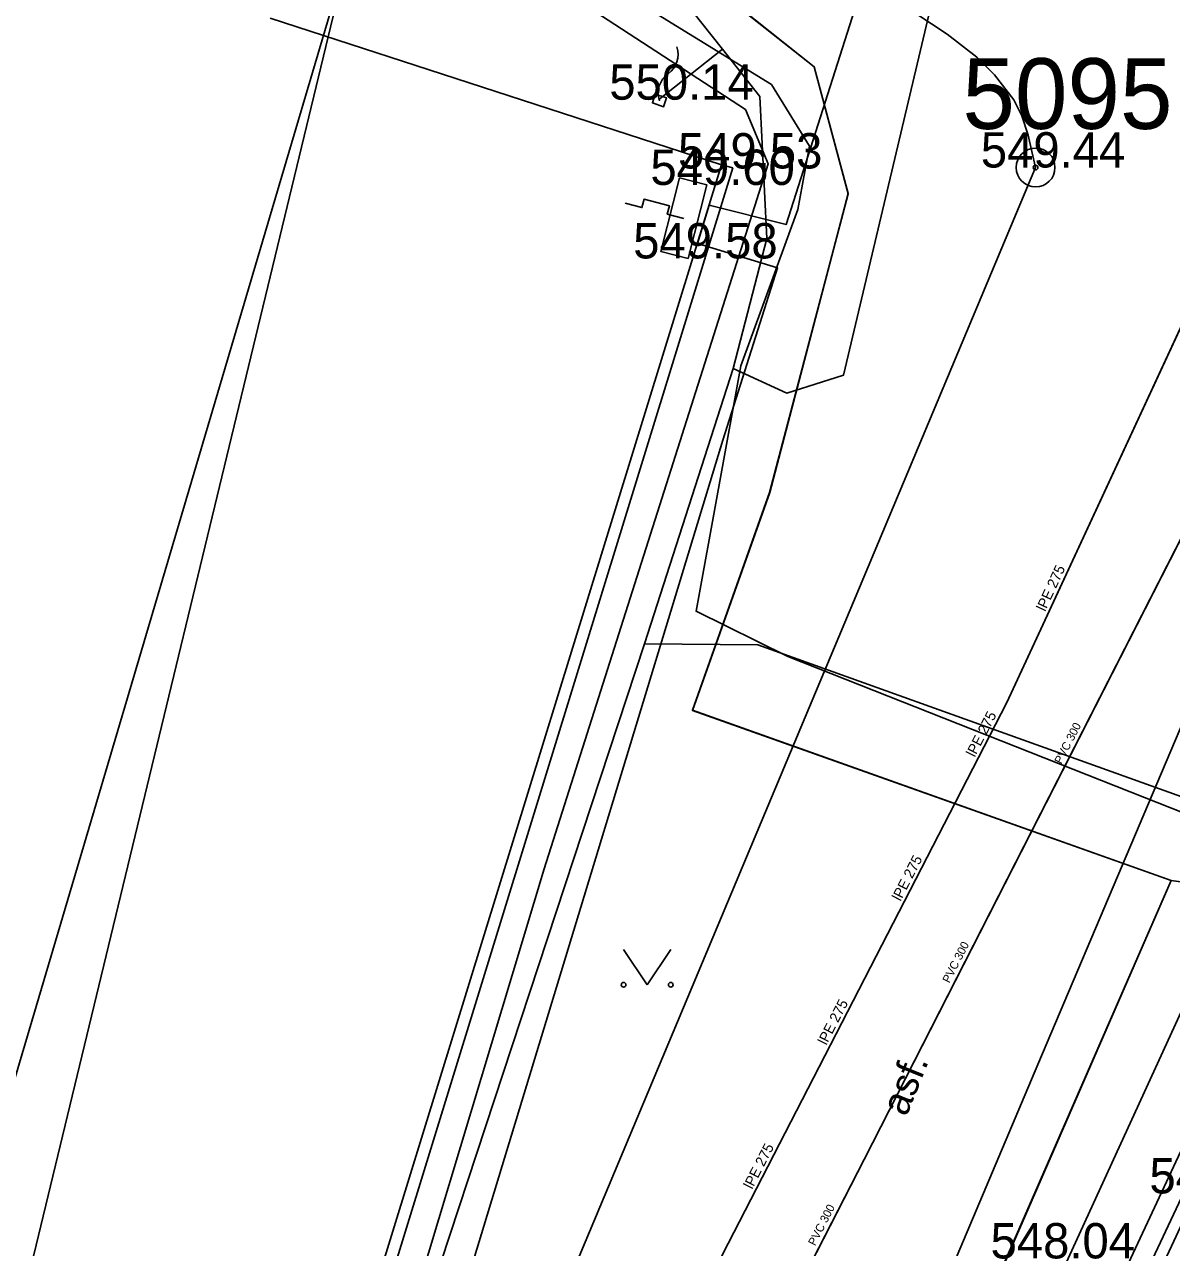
# Model space of a CAD drawing. Extents: x -669393 to -668650, y -1126925 to -1126294.
# Drawn here: x -668945.96 to -668921.59, y -1126531.92 to -1126505.95 of the extents above; entities that cross this region are included whole.
import ezdxf

# ---------------------------------------------------------------- set-up
doc = ezdxf.new("R2010")
doc.units = 0
for name, color, linetype in [('G_Bod_tecka', 7, 'Continuous'), ('G_Bod_vyska', 7, 'Continuous'), ('G_Bodove_pole', 7, 'Continuous'), ('G_Plochy_zpevnene', 7, 'Continuous'), ('G_Ploty', 7, 'Continuous'), ('G_Popisy_povrchu', 7, 'Continuous'), ('G_Site-Rozvadece', 7, 'Continuous'), ('G_Z_ELsilove_nadz_kotovane', 7, 'Continuous'), ('G_Z_ELsilove_podz_kotovane', 7, 'Continuous'), ('G_Z_KANAL_podz_kotovane', 7, 'Continuous'), ('G_Z_PLYNY_podz_geodeticky', 7, 'Continuous'), ('G_Z_PLYNY_podz_priblizne', 7, 'Continuous'), ('G_Z_SPOJE_podz_geodeticky', 7, 'Continuous'), ('G_Z_SPOJE_podz_kotovane', 7, 'Continuous'), ('G_Z_SPOJE_podz_priblizne', 7, 'Continuous'), ('G_Z_SPOJE_podz_zahozene', 7, 'Continuous'), ('G_Z_VODA_podz_kotovane', 7, 'Continuous'), ('G_Zelen-Znacky', 7, 'Continuous'), ('Vrstva 11', 7, 'Continuous'), ('Vrstva 12', 7, 'Continuous'), ('Vrstva 26', 7, 'Continuous'), ('Vrstva 3', 7, 'Continuous'), ('Vrstva 4', 7, 'Continuous'), ('Vrstva 5', 7, 'Continuous')]:
    doc.layers.add(name, color=color, linetype=linetype)

msp = doc.modelspace()

# ---------------------------------------------------------------- linework, layer by layer
at = {"layer": 'G_Bod_tecka'}
for p, q in [((-668932.49, -1126507.55), (-668932.49, -1126507.55)), ((-668930.91, -1126509.01), (-668930.91, -1126509.01)), ((-668924.48, -1126508.99), (-668924.48, -1126508.99)), ((-668931.46, -1126509.36), (-668931.46, -1126509.36)), ((-668931.86, -1126510.92), (-668931.86, -1126510.92))]:
    msp.add_line(p, q, dxfattribs=at)
at = {"layer": 'G_Bodove_pole'}
for radius in [0.412, 0.05]:
    msp.add_circle((-668924.48, -1126508.99), radius, dxfattribs=at)
at = {"layer": 'G_Plochy_zpevnene'}
for points in [[(-668924.48, -1126508.99), (-668924.56, -1126508.65), (-668924.64, -1126508.3), (-668924.77, -1126507.89), (-668924.94, -1126507.55), (-668925.35, -1126507.02), (-668925.73, -1126506.65), (-668926.36, -1126506.16), (-668927.02, -1126505.72), (-668928.39, -1126504.9), (-668929.42, -1126504.34), (-668931, -1126503.58), (-668932.63, -1126502.94)], [(-668941.34, -1126549.2), (-668924.48, -1126508.99)]]:
    msp.add_lwpolyline(points, dxfattribs=at)
at = {"layer": 'G_Ploty'}
for p, q in [((-668940.74, -1126505.82), (-668931.15, -1126508.93)), ((-668931.15, -1126508.93), (-668943.5, -1126548.98)), ((-668943.28, -1126549.15), (-668930.91, -1126509)), ((-668931.15, -1126508.93), (-668930.91, -1126509)), ((-668915.16, -1126517.6), (-668922.27, -1126532.74)), ((-668933.67, -1126557.62), (-668921.06, -1126530.75))]:
    msp.add_line(p, q, dxfattribs=at)
at = {"layer": 'G_Site-Rozvadece'}
for points in [[(-668932.56, -1126507.43), (-668932.62, -1126507.62), (-668932.38, -1126507.7), (-668932.32, -1126507.51)], [(-668932.04, -1126509.21), (-668932.44, -1126510.77), (-668931.86, -1126510.92), (-668931.46, -1126509.36)]]:
    msp.add_lwpolyline(points, close=True, dxfattribs=at)
msp.add_lwpolyline([(-668931.949, -1126510.07), (-668932.305, -1126509.977), (-668932.259, -1126509.8), (-668932.795, -1126509.662), (-668932.841, -1126509.839), (-668933.197, -1126509.748)], dxfattribs=at)
for centre, start, end in [((-668932.573, -1126506.592), 305.2022, 18.942), ((-668931.997, -1126507.409), 125.2022, 198.942)]:
    msp.add_arc(centre, 0.5, start, end, dxfattribs=at)
at = {"layer": 'G_Z_ELsilove_nadz_kotovane'}
msp.add_lwpolyline([(-668947.579, -1126533.09), (-668939.07, -1126504.38)], dxfattribs=at)
at = {"layer": 'G_Z_ELsilove_podz_kotovane'}
msp.add_lwpolyline([(-668986.81, -1126790.89), (-668983.74, -1126752.7), (-668981.4, -1126714.88), (-668976.88, -1126675.24), (-668969.5, -1126644.98), (-668962.32, -1126604.58), (-668954.59, -1126568.6), (-668939.06, -1126504.37)], dxfattribs=at)
at = {"layer": 'G_Z_KANAL_podz_kotovane'}
msp.add_lwpolyline([(-668918.47, -1126511.14), (-668928.12, -1126530.05), (-668931.01, -1126535.68), (-668932.38, -1126538.33)], dxfattribs=at)
at = {"layer": 'G_Z_PLYNY_podz_geodeticky'}
for points in [[(-668915.1, -1126503.98), (-668914.73, -1126504.16), (-668914.96, -1126504.94), (-668917.35, -1126511.34), (-668919.58, -1126516.6), (-668920.08, -1126517.77), (-668920.48, -1126518.72), (-668924.43, -1126528.03)], [(-668972.663, -1126674.589), (-668970.71, -1126662.16), (-668970.45, -1126660.58), (-668967.39, -1126647.2), (-668966.76, -1126644.42), (-668965.71, -1126640.04), (-668961.7, -1126623.19), (-668956.8, -1126602.57), (-668953.53, -1126588.83), (-668952.72, -1126586.15), (-668946.84, -1126566.52), (-668945.79, -1126563), (-668931.12, -1126514.78), (-668929.96, -1126511.12), (-668931.66, -1126510.6), (-668931.41, -1126509.79)], [(-668912.46, -1126577.78), (-668926.37, -1126570.02), (-668932.08, -1126566.28), (-668939, -1126562.6), (-668939.51, -1126562.32), (-668934.68, -1126551.79), (-668930.03, -1126541.08), (-668926.36, -1126532.59), (-668924.43, -1126528.03)]]:
    msp.add_lwpolyline(points, dxfattribs=at)
at = {"layer": 'G_Z_PLYNY_podz_priblizne'}
msp.add_lwpolyline([(-668931.41, -1126509.79), (-668929.78, -1126510.2), (-668926.46, -1126499.78)], dxfattribs=at)
at = {"layer": 'G_Z_SPOJE_podz_geodeticky'}
for points in [[(-668931.13, -1126506.48), (-668932.61, -1126504.61), (-668935.84, -1126502.84), (-668943.19, -1126499.83), (-668955.91, -1126495.57), (-668966.94, -1126491.53), (-668976.02, -1126489.85), (-668992.49, -1126487.4), (-669001.9, -1126487.86), (-669011.05, -1126489.7), (-669013.63, -1126493.23), (-669014.26, -1126496.57), (-669014.93, -1126505.63), (-669015.26, -1126507.53), (-669015.5, -1126507.58)], [(-668930.9, -1126513.26), (-668929.76, -1126513.78), (-668928.56, -1126513.4), (-668925.65, -1126501.11)], [(-668965.71, -1126659.23), (-668961.42, -1126636.58), (-668943.94, -1126576.61), (-668934.24, -1126554.95), (-668916.63, -1126516.53), (-668915.06, -1126512.35), (-668913.11, -1126502.62)], [(-668932.49, -1126507.55), (-668931.13, -1126506.48)], [(-668930.9, -1126513.26), (-668930.19, -1126510.5), (-668930.34, -1126507.48), (-668931.13, -1126506.48)], [(-668932.79, -1126519.1), (-668930.9, -1126513.26)], [(-668940.48, -1126542.47), (-668932.79, -1126519.1)], [(-668932.79, -1126519.1), (-668930.38, -1126519.12), (-668919.12, -1126523.16), (-668916.42, -1126524.34), (-668905.83, -1126526.6), (-668897.64, -1126528.58), (-668896.53, -1126528.85)]]:
    msp.add_lwpolyline(points, dxfattribs=at)
at = {"layer": 'G_Z_SPOJE_podz_kotovane'}
for points in [[(-668931.13, -1126506.48), (-668932.61, -1126504.61), (-668935.84, -1126502.84), (-668943.19, -1126499.83), (-668955.91, -1126495.57), (-668966.94, -1126491.53), (-668976.02, -1126489.85), (-668992.49, -1126487.4), (-669001.9, -1126487.86), (-669011.05, -1126489.7), (-669013.63, -1126493.23), (-669014.26, -1126496.57), (-669014.93, -1126505.63), (-669015.26, -1126507.53), (-669015.5, -1126507.58)], [(-668932.96, -1126564.96), (-668932.91, -1126563.47), (-668934.5, -1126559.42), (-668934.29, -1126557.7), (-668928.08, -1126544.17), (-668918.61, -1126523.92), (-668919.46, -1126523.43), (-668929.74, -1126519.37), (-668931.69, -1126518.41), (-668930.74, -1126513.2), (-668929.53, -1126509.88), (-668929.28, -1126508.54), (-668930.09, -1126507.23), (-668935.77, -1126503.73), (-668940.29, -1126501.53), (-668949.23, -1126497.98), (-668963.68, -1126493.08), (-668964.51, -1126492.65), (-668965.05, -1126492.07), (-668969, -1126491.19), (-668982.26, -1126489.32)], [(-668938.93, -1126537.21), (-668934.92, -1126523.88), (-668930.16, -1126508.91), (-668930.64, -1126507.76), (-668937.79, -1126503.1), (-668945.22, -1126500.46), (-668956.9, -1126496.39), (-668962.39, -1126495.16), (-668964.18, -1126494.73)], [(-668930.9, -1126513.26), (-668929.76, -1126513.78), (-668928.56, -1126513.4), (-668925.65, -1126501.11)], [(-668932.49, -1126507.55), (-668931.13, -1126506.48)], [(-668930.9, -1126513.26), (-668930.19, -1126510.5), (-668930.34, -1126507.48), (-668931.13, -1126506.48)], [(-668932.79, -1126519.1), (-668930.9, -1126513.26)], [(-668940.48, -1126542.47), (-668932.79, -1126519.1)], [(-668932.79, -1126519.1), (-668930.38, -1126519.12), (-668919.12, -1126523.16), (-668916.42, -1126524.34), (-668905.83, -1126526.6), (-668897.64, -1126528.58), (-668896.53, -1126528.85)]]:
    msp.add_lwpolyline(points, dxfattribs=at)
at = {"layer": 'G_Z_SPOJE_podz_priblizne'}
for points in [[(-668931.13, -1126506.48), (-668932.61, -1126504.61), (-668935.84, -1126502.84), (-668943.19, -1126499.83), (-668955.91, -1126495.57), (-668966.94, -1126491.53), (-668976.02, -1126489.85), (-668992.49, -1126487.4), (-669001.9, -1126487.86), (-669011.05, -1126489.7), (-669013.63, -1126493.23), (-669014.26, -1126496.57), (-669014.93, -1126505.63), (-669015.26, -1126507.53), (-669015.5, -1126507.58)], [(-668930.9, -1126513.26), (-668929.76, -1126513.78), (-668928.56, -1126513.4), (-668925.65, -1126501.11)], [(-668965.71, -1126659.23), (-668961.42, -1126636.58), (-668943.94, -1126576.61), (-668934.24, -1126554.95), (-668916.63, -1126516.53), (-668915.06, -1126512.35), (-668913.11, -1126502.62)], [(-668932.49, -1126507.55), (-668931.13, -1126506.48)], [(-668930.9, -1126513.26), (-668930.19, -1126510.5), (-668930.34, -1126507.48), (-668931.13, -1126506.48)], [(-668932.79, -1126519.1), (-668930.9, -1126513.26)], [(-668940.48, -1126542.47), (-668932.79, -1126519.1)], [(-668932.79, -1126519.1), (-668930.38, -1126519.12), (-668919.12, -1126523.16), (-668916.42, -1126524.34), (-668905.83, -1126526.6), (-668897.64, -1126528.58), (-668896.53, -1126528.85)]]:
    msp.add_lwpolyline(points, dxfattribs=at)
at = {"layer": 'G_Z_SPOJE_podz_zahozene'}
for p, q in [((-668931.26, -1126505.2), (-668929.18, -1126506.85)), ((-668929.18, -1126506.85), (-668928.46, -1126509.55)), ((-668928.46, -1126509.55), (-668930.13, -1126515.89)), ((-668930.13, -1126515.89), (-668931.77, -1126520.51)), ((-668931.77, -1126520.51), (-668921.6, -1126524.13)), ((-668925.15, -1126532.27), (-668921.6, -1126524.13)), ((-668921.6, -1126524.13), (-668919.33, -1126524.44))]:
    msp.add_line(p, q, dxfattribs=at)
at = {"layer": 'G_Z_VODA_podz_kotovane'}
msp.add_lwpolyline([(-668911.63, -1126458.38), (-668911.94, -1126472.87), (-668917.84, -1126504.71), (-668919.43, -1126508.14), (-668925.09, -1126520.35), (-668931.13, -1126532.07), (-668941.27, -1126553.58), (-668941.86, -1126555.28), (-668944.85, -1126563.31), (-668947.04, -1126570.29), (-668952.04, -1126588.69), (-668955.63, -1126601.9), (-668956.77, -1126606.11), (-668961.43, -1126623.79), (-668964.55, -1126637.99), (-668966, -1126644.81), (-668969.29, -1126661.42), (-668971.68, -1126675.88)], dxfattribs=at)
at = {"layer": 'G_Zelen-Znacky'}
for points in [[(-668933.23, -1126525.59), (-668932.73, -1126526.34)], [(-668932.73, -1126526.34), (-668932.23, -1126525.59)]]:
    msp.add_lwpolyline(points, dxfattribs=at)
for centre in [(-668933.23, -1126526.34), (-668932.23, -1126526.34)]:
    msp.add_circle(centre, 0.05, dxfattribs=at)
at = {"layer": 'Vrstva 11'}
for points in [[(-669158.05, -1126523.476), (-669081.405, -1126505.472), (-669075.765, -1126504.577), (-669070.29, -1126503.55), (-669065.419, -1126502.297), (-669060.653, -1126500.848), (-669050.065, -1126497.814), (-669036.38, -1126493.893), (-669025.147, -1126490.674), (-669017.819, -1126488.951), (-669009.352, -1126486.961), (-668998.225, -1126485.721), (-668988.712, -1126486.333), (-668964.641, -1126488.467), (-668965.183, -1126492.339), (-668964.91, -1126492.753), (-668953.167, -1126497.038), (-668943.176, -1126500.435), (-668935.317, -1126503.821), (-668934.705, -1126502.904), (-668931.263, -1126505.201), (-668929.184, -1126506.851), (-668928.464, -1126509.545)], [(-668928.464, -1126509.545), (-668930.126, -1126515.891), (-668931.768, -1126520.514), (-668921.6, -1126524.127), (-668925.153, -1126532.268), (-668936.793, -1126558.936), (-668947.061, -1126584.729), (-668948.658, -1126590.658), (-668951.548, -1126601.392), (-668954.915, -1126614.718), (-668959.645, -1126633.436), (-668961.508, -1126641.36), (-668963.676, -1126652.148), (-668963.8, -1126654.117), (-668964.163, -1126659.861), (-668964.494, -1126665.114), (-668965.444, -1126668.273), (-668966.205, -1126676.085)], [(-668951.548, -1126601.392), (-668948.658, -1126590.658), (-668947.061, -1126584.729), (-668936.793, -1126558.936), (-668925.153, -1126532.268), (-668921.6, -1126524.127), (-668919.327, -1126524.437), (-668915.311, -1126525.848), (-668896.577, -1126530.077)]]:
    msp.add_lwpolyline(points, dxfattribs=at)
at = {"layer": 'Vrstva 12'}
msp.add_lwpolyline([(-668918.467, -1126511.136), (-668928.12, -1126530.05), (-668931.012, -1126535.675), (-668932.375, -1126538.327)], dxfattribs=at)
at = {"layer": 'Vrstva 26'}
msp.add_lwpolyline([(-668911.629, -1126458.384), (-668911.94, -1126472.871), (-668917.84, -1126504.71), (-668919.428, -1126508.136), (-668925.09, -1126520.35), (-668931.13, -1126532.07), (-668941.27, -1126553.58), (-668941.858, -1126555.282), (-668944.85, -1126563.31), (-668947.04, -1126570.29), (-668952.039, -1126588.693), (-668955.626, -1126601.898), (-668956.767, -1126606.112), (-668961.43, -1126623.79), (-668964.551, -1126637.993), (-668965.997, -1126644.809), (-668969.289, -1126661.422), (-668971.679, -1126675.884)], dxfattribs=at)
at = {"layer": 'Vrstva 5'}
msp.add_line((-668954.59, -1126568.6), (-668939.06, -1126504.37), dxfattribs=at)

# ---------------------------------------------------------------- texts
at = {"layer": 'G_Bod_vyska'}
for s, p in [('550.14', (-668933.534, -1126507.55)), ('549.53', (-668932.076, -1126509.01)), ('549.44', (-668925.643, -1126508.99)), ('549.60', (-668932.661, -1126509.36)), ('549.58', (-668933.026, -1126510.92)), ('548.18', (-668922.062, -1126530.77)), ('548.04', (-668925.436, -1126532.15))]:
    msp.add_text(s, height=0.75, dxfattribs=at).set_placement(p)
at = {"layer": 'G_Bodove_pole'}
msp.add_text('5095', height=1.5, dxfattribs=at).set_placement((-668926.034, -1126508.17))
at = {"layer": 'G_Popisy_povrchu'}
msp.add_text('asf.', height=0.6, rotation=68.0225, dxfattribs=at).set_placement((-668927.226, -1126529.157))
at = {"layer": 'Vrstva 3'}
for rotation, p in [(62.9023, (-668923.934, -1126521.668)), (62.903, (-668926.313, -1126526.318)), (62.9333, (-668929.164, -1126531.896))]:
    msp.add_text('PVC 300', height=0.1755, rotation=rotation, dxfattribs=at).set_placement(p)
at = {"layer": 'Vrstva 4'}
for rotation, p in [(65.1586, (-668924.276, -1126518.428)), (62.7645, (-668925.773, -1126521.522)), (62.7645, (-668927.348, -1126524.579)), (62.7645, (-668928.924, -1126527.636)), (62.7645, (-668930.5, -1126530.694))]:
    msp.add_text('lPE 275', height=0.2194, rotation=rotation, dxfattribs=at).set_placement(p)

doc.saveas('drawing.dxf')
